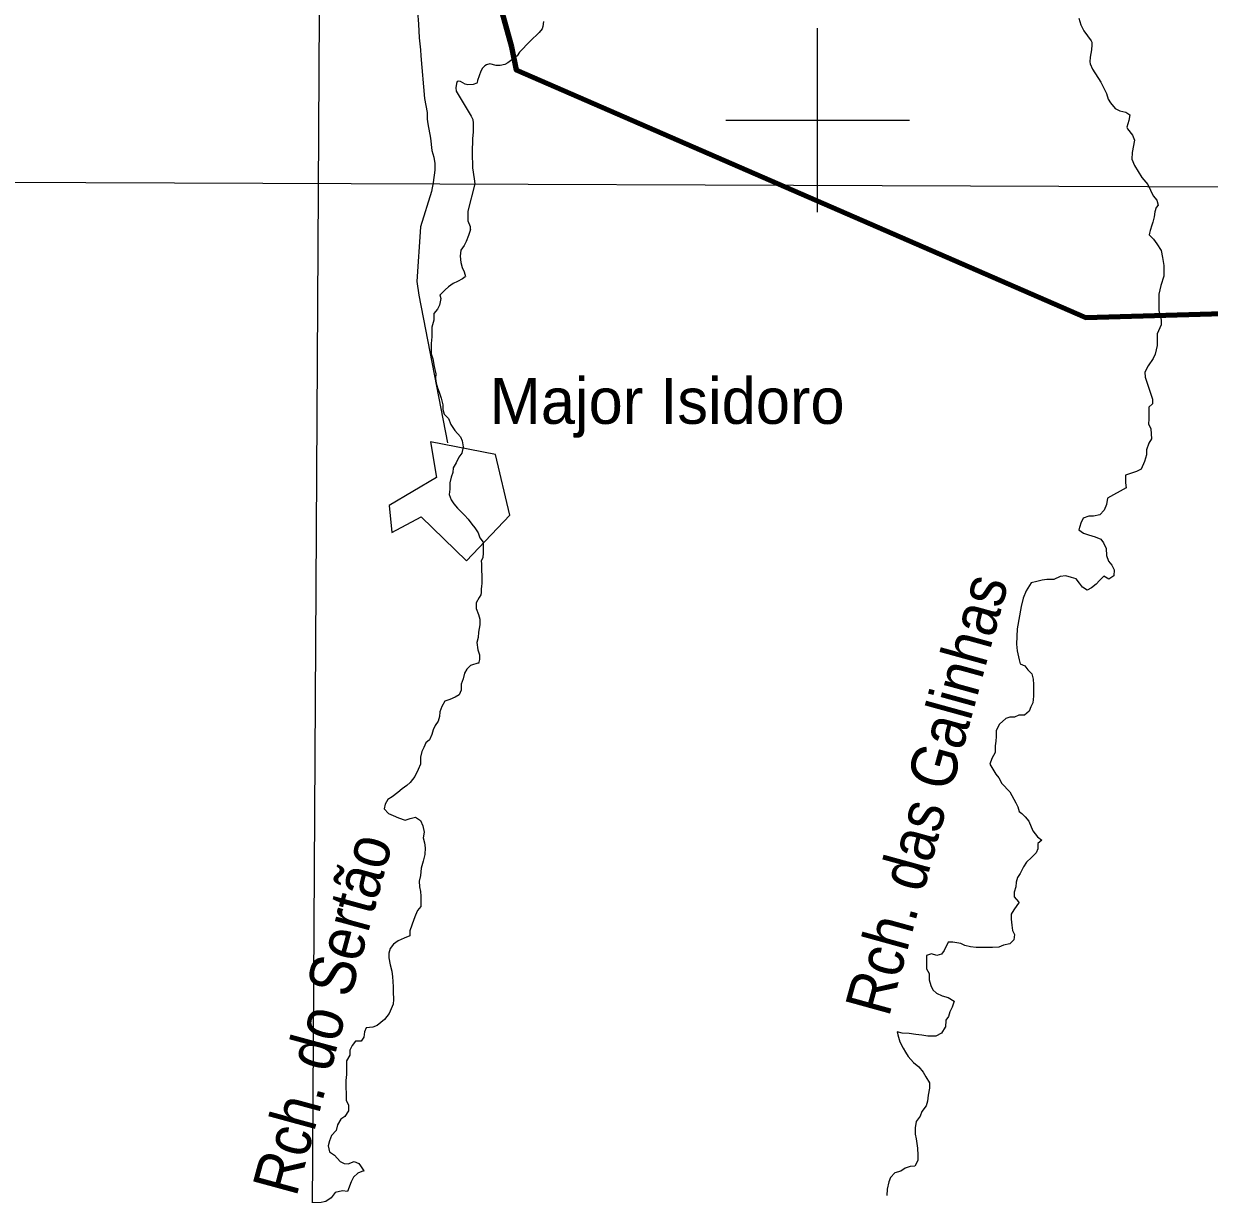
# Model space of a CAD drawing. Extents: x 553962 to 842807, y 8883888 to 9032388.
# Drawn here: x 716356 to 729266, y 8938306 to 8951050 of the extents above; entities that cross this region are included whole.
import ezdxf
from ezdxf.enums import TextEntityAlignment as Align

# ---------------------------------------------------------------- set-up
doc = ezdxf.new("R2010")
doc.units = 0
doc.header["$LTSCALE"] = 20
for name, color, linetype, lineweight in [('1', 7, 'Continuous', 13), ('12', 7, 'Continuous', 25), ('2', 7, 'Continuous', 13), ('21', 7, 'Continuous', 25), ('24', 7, 'Continuous', 25), ('9', 7, 'Continuous', 90)]:
    doc.layers.add(name, color=color, linetype=linetype, lineweight=lineweight)
doc.layers.add('41', color=7, linetype='Continuous')
doc.layers.add('49', color=7, linetype='Continuous')

msp = doc.modelspace()

# ---------------------------------------------------------------- linework, layer by layer
at = {"layer": '1'}
msp.add_line((565315.27, 8949866.81), (791497.68, 8949052.23), dxfattribs=at)
msp.add_lwpolyline([(719978.92, 9023574.47), (719561.64, 8949232.17), (719215.63, 8890710.6)], dxfattribs=at)
at = {"layer": '12'}
for points in [[(720644.91, 8951350), (720646.62, 8951317.54), (720644.97, 8951184.19), (720655.23, 8951046.62), (720660.68, 8950896.49), (720676.61, 8950767.3), (720679.51, 8950698.57), (720720.03, 8950234.28), (720748.83, 8950083.65), (720750.55, 8950010.8), (720756.57, 8949959.17), (720786.44, 8949804.43), (720801.68, 8949671.12), (720822.68, 8949598.03), (720833.29, 8949529.31), (720830.92, 8949456.43), (720814.27, 8949323.04), (720797.76, 8949224.15)], [(720797.76, 8949224.15), (720675.54, 8948838.01), (720637.69, 8948242.07), (720657.52, 8948094.3), (720969.78, 8946485.55)]]:
    msp.add_lwpolyline(points, dxfattribs=at)
at = {"layer": '2'}
for p, q in [((725000, 8949000), (725000, 8951000)), ((724000, 8950000), (726000, 8950000))]:
    msp.add_line(p, q, dxfattribs=at)
at = {"layer": '21'}
msp.add_lwpolyline([(720787.08, 8946496.4), (720850.61, 8946110.25), (720334.52, 8945806.53), (720362.99, 8945511.12), (720684.88, 8945680.17), (721175.87, 8945203.63), (721647.55, 8945700.83), (721491.5, 8946358.8)], close=True, dxfattribs=at)
at = {"layer": '24'}
for points in [[(722016.08, 8951074.88), (722008.02, 8951019.34), (722000.05, 8950992.57), (721969.03, 8950952.68), (721869.26, 8950860.87), (721753, 8950739.21), (721728.86, 8950700.45), (721627.23, 8950625.75), (721594.71, 8950607.29), (721543.79, 8950593.95), (721500.19, 8950594.16), (721433.23, 8950614.26), (721396.18, 8950601.1), (721377.11, 8950590.27), (721350.98, 8950564.93), (721332.83, 8950532.08), (721297.18, 8950432.05), (721294.43, 8950408.29), (721289.87, 8950402.18), (721248.62, 8950389.65), (721192.78, 8950385.49), (721162.39, 8950393.46), (721112.27, 8950419.63), (721087.2, 8950423.86), (721075.94, 8950419.25), (721066.9, 8950399.87), (721059.69, 8950351.22), (721065.76, 8950315.32), (721229.37, 8950044.79), (721245.21, 8950008.28), (721250.05, 8949966.27)], [(727845.7, 8951109.53), (727868.82, 8951037.21), (727900.23, 8950972.94), (727980.74, 8950863.69), (727986.59, 8950849.88), (727988.37, 8950820.93), (727984.7, 8950765.23), (727967.65, 8950684.61), (727966.2, 8950633.4), (727970.66, 8950612.83), (727995.89, 8950553.34), (728084.01, 8950413), (728145.97, 8950288.78), (728166.48, 8950228.58), (728190.37, 8950188.34), (728241.62, 8950126.41), (728291.29, 8950100.89), (728357.67, 8950086.77), (728400.77, 8950059.07), (728388.28, 8949995.52), (728368.28, 8949923.41), (728374.63, 8949907.27), (728428.13, 8949834.8), (728450.29, 8949782.79), (728425.12, 8949647.09), (728421.04, 8949575.26), (728450.77, 8949507.44), (728532.79, 8949374.5), (728598.34, 8949300.43), (728656.51, 8949177.32)], [(721250.05, 8949966.27), (721250.23, 8949871.25), (721250.23, 8949871.25), (721243.63, 8949796.68), (721237.85, 8949646.35), (721241.54, 8949480.55), (721262.52, 8949362.21), (721267.87, 8949307.06), (721191.37, 8949010.24)], [(728656.51, 8949177.32), (728694.05, 8949128.83), (728707.61, 8949076.06), (728689.33, 8949050.88), (728673.13, 8949000.15), (728664.52, 8948946.73), (728650.77, 8948890.86), (728639.99, 8948857.89), (728623.6, 8948796.96), (728615.46, 8948769.05), (728612.65, 8948751.62)], [(721191.37, 8949010.24), (721190.98, 8948954.23), (721190.63, 8948903.3), (721215.64, 8948842.04), (721218.6, 8948805.39)], [(721219.8, 8948809.2), (721199.71, 8948745.38), (721173.82, 8948679.34), (721153.16, 8948633.64), (721114.3, 8948584.83), (721107.57, 8948519.82), (721114.3, 8948450.32), (721131.16, 8948394.43), (721151.19, 8948348.47), (721164.91, 8948297.18)], [(728612.65, 8948751.62), (728660.19, 8948703.4), (728695.44, 8948652.26), (728740.71, 8948580.69), (728755.44, 8948504.21), (728770.1, 8948417.55), (728769.75, 8948366.63), (728769.29, 8948300.43), (728738.07, 8948198.77), (728717.09, 8948107.24), (728716.46, 8948015.58), (728715.86, 8947929.01), (728740.55, 8947821.92), (728740.2, 8947771), (728698.84, 8947674.49), (728698.35, 8947603.2), (728697.96, 8947547.19), (728676.95, 8947450.56), (728656.29, 8947404.86), (728599.78, 8947323.72), (728563.72, 8947257.74), (728568.42, 8947201.7), (728648.13, 8946961.87), (728647.78, 8946910.94), (728606.85, 8946875.55), (728606.5, 8946824.63), (728605.93, 8946743.15), (728605.58, 8946692.23), (728630.65, 8946641.15), (728634.97, 8946529.09), (728609.22, 8946483.42), (728583.3, 8946412.28), (728582.91, 8946356.27), (728562.07, 8946285.1), (728525.87, 8946198.75), (728474.84, 8946173.6), (728408.58, 8946153.64), (728352.5, 8946133.61), (728351.94, 8946052.14), (728361.72, 8945996.06), (728365.95, 8945992.49)], [(721162.8, 8948295.39), (721135.4, 8948272.18), (721079.25, 8948241.97), (721033.34, 8948221.88), (720982.23, 8948186.55), (720946.39, 8948151.12), (720887.83, 8948093.26)], [(720886.82, 8948096.74), (720898.24, 8948057.62), (720882.49, 8947986.42), (720861.83, 8947940.72), (720820.83, 8947895.14), (720820.34, 8947823.85), (720799.46, 8947747.59), (720798.72, 8947640.65), (720793.14, 8947569.39), (720792.79, 8947518.47), (720792.37, 8947457.36), (720812.32, 8947401.22), (720827.02, 8947319.66), (720841.71, 8947238.09), (720841.36, 8947187.17), (720846.09, 8947136.21), (720861, 8947085.2), (720881.02, 8947039.24), (720900.91, 8946972.92), (720920.76, 8946901.5), (720920.4, 8946850.58), (720935.31, 8946799.57), (720980.76, 8946753.46), (721005.73, 8946687.1), (721051.05, 8946620.62), (721111.62, 8946554.05), (721131.64, 8946508.09), (721141.35, 8946441.83), (721125.64, 8946375.73), (721094.81, 8946330.09), (721063.87, 8946269.17), (721032.97, 8946213.34), (721027.53, 8946162.45), (721011.92, 8946111.62), (720996.24, 8946050.61), (720995.78, 8945984.41), (720990.27, 8945923.33), (721010.23, 8945867.19), (721040.43, 8945821.18), (721080.79, 8945775.1), (721116.15, 8945739.23), (721156.55, 8945698.25), (721196.95, 8945657.26), (721237.25, 8945601), (721267.49, 8945560.07)], [(728361.72, 8945996.06), (728157.52, 8945885.28), (728146.85, 8945814.05), (728121, 8945753.1), (728074.87, 8945702.46), (728003.57, 8945687.62), (727952.71, 8945687.93), (727891.54, 8945667.94), (727865.73, 8945612.08), (727844.89, 8945540.91), (727895.5, 8945504.96), (727951.3, 8945484.24), (728022.36, 8945463.44), (728083.21, 8945437.6), (728113.45, 8945396.68), (728143.54, 8945335.39), (728148.09, 8945258.97), (728168.01, 8945197.74), (728203.33, 8945156.78), (728228.41, 8945105.71), (728227.95, 8945039.51), (728171.76, 8945004.21), (728116.03, 8945035.1), (728069.94, 8944989.55), (728034.06, 8944949.03), (727982.92, 8944908.61), (727936.97, 8944883.43), (727886.32, 8944914.29), (727851.04, 8944960.34), (727815.76, 8945006.39), (727765.01, 8945021.98), (727704.08, 8945037.63), (727643.02, 8945032.91), (727571.57, 8944997.7), (727495.29, 8944998.17), (727444.4, 8944993.39), (727388.35, 8944978.45), (727327.21, 8944963.55), (727273.04, 8944875.7), (727239.48, 8944797.44), (727239.48, 8944797.44), (727217.11, 8944704.28), (727172.36, 8944462.07)], [(721267.49, 8945560.07), (721302.73, 8945508.93), (721322.69, 8945452.79), (721357.97, 8945406.75), (721357.55, 8945345.64), (721357.16, 8945289.63), (721356.77, 8945233.61), (721336.64, 8945202.41)], [(721333.1, 8944831.75), (721314.01, 8944802.16), (721283.11, 8944746.33), (721282.69, 8944685.23), (721307.66, 8944618.87), (721322.56, 8944567.86), (721322.14, 8944506.75), (721306.32, 8944425.37), (721305.93, 8944369.36), (721290.29, 8944313.44), (721299.89, 8944231.9), (721319.88, 8944180.85), (721319.53, 8944129.93), (721309.86, 8944083.18)], [(727172.36, 8944462.07), (727164.9, 8944294.38), (727172.36, 8944223.58), (727194.74, 8944122.96), (727205.53, 8944081.36), (727256.25, 8944060.68), (727291.53, 8944014.63), (727331.93, 8943973.65), (727346.77, 8943912.45), (727351.47, 8943856.4), (727351.08, 8943800.39), (727350.58, 8943729.1), (727345, 8943657.84), (727324.34, 8943612.13), (727303.68, 8943566.43), (727252.51, 8943520.91), (727191.48, 8943521.28), (727145.57, 8943501.19), (727094.71, 8943501.51), (727048.83, 8943486.51), (726982.3, 8943425.81), (726946.2, 8943354.74), (726945.74, 8943288.54), (726940.31, 8943237.65), (726934.87, 8943186.76), (726934.37, 8943115.47), (726898.32, 8943049.49), (726877.55, 8942988.5), (726942.92, 8942881.16), (726973.16, 8942840.24), (727008.33, 8942778.91), (727094.16, 8942686.72), (727159.46, 8942569.2), (727179.49, 8942523.24), (727194.39, 8942472.23)], [(721311.44, 8944090.8), (721222.44, 8944064.32), (721181.48, 8944023.83), (721155.73, 8943978.16), (721140.05, 8943917.15), (721119.32, 8943861.26), (721118.86, 8943795.06), (721098.17, 8943744.26), (721052.22, 8943719.08), (720996.1, 8943693.96), (720940.01, 8943673.94), (720909.11, 8943618.11), (720888.35, 8943557.13), (720882.91, 8943506.24), (720867.3, 8943455.41), (720836.47, 8943409.77), (720815.81, 8943364.06), (720800.2, 8943313.23), (720774.35, 8943252.28), (720733.45, 8943221.98), (720712.75, 8943171.18), (720692.09, 8943125.48), (720676.41, 8943064.46), (720675.88, 8942988.08), (720650.07, 8942932.22), (720613.94, 8942856.06), (720562.62, 8942790.17), (720526.78, 8942754.74), (720475.67, 8942719.41), (720429.62, 8942678.95), (720368.27, 8942633.5), (720322.29, 8942603.22), (720291.42, 8942552.49), (720280.9, 8942501.63), (720326.32, 8942450.43), (720377.03, 8942429.75), (720437.89, 8942403.91), (720508.91, 8942378.01), (720564.99, 8942398.04), (720621.04, 8942412.97), (720676.74, 8942376.99), (720701.74, 8942315.72), (720716.54, 8942249.43), (720705.95, 8942188.39), (720720.82, 8942132.28), (720725.52, 8942076.23), (720725.02, 8942004.94), (720704.19, 8941933.78), (720683.32, 8941857.52), (720677.67, 8941776.08), (720661.99, 8941715.06), (720666.65, 8941653.92), (720676.47, 8941602.94), (720681.2, 8941551.99), (720680.85, 8941501.07), (720680.42, 8941439.96), (720644.51, 8941394.35), (720623.81, 8941343.55), (720603.15, 8941297.84), (720582.39, 8941236.86), (720561.62, 8941175.88), (720561.23, 8941119.87), (720500.03, 8941094.78), (720433.7, 8941064.63), (720382.6, 8941029.3), (720346.68, 8940983.69), (720331.07, 8940932.86), (720330.72, 8940881.94), (720345.45, 8940805.46), (720365.3, 8940734.04), (720369.96, 8940672.91), (720374.69, 8940621.95), (720379.39, 8940565.91), (720379, 8940509.89), (720383.52, 8940428.39), (720378.08, 8940377.5), (720336.69, 8940275.9), (720285.38, 8940210.02), (720244.45, 8940174.62), (720203.55, 8940144.32), (720157.64, 8940124.23), (720086.4, 8940119.57), (720065.74, 8940073.87), (720060.27, 8940017.88), (720029.44, 8939972.24), (719968.41, 8939972.62), (719932.49, 8939927), (719906.71, 8939876.24), (719906.32, 8939820.22), (719870.3, 8939759.33), (719869.91, 8939703.32), (719869.27, 8939611.66), (719863.73, 8939545.49), (719863.17, 8939464.02), (719867.86, 8939407.97), (719867.3, 8939326.5), (719892.41, 8939280.51), (719891.95, 8939214.31), (719850.84, 8939153.46), (719809.95, 8939123.15), (719773.92, 8939062.26)], [(727194.39, 8942472.23), (727224.76, 8942451.67), (727260.12, 8942415.81), (727300.49, 8942369.73), (727345.52, 8942262.51), (727395.92, 8942196), (727441.44, 8942160.08), (727443.21, 8942160.07)], [(727441.44, 8942160.08), (727400.51, 8942124.68), (727400.12, 8942068.67), (727379.46, 8942022.96), (727328.25, 8941972.35), (727277.04, 8941921.74), (727241.09, 8941871.04), (727204.99, 8941799.96), (727179.25, 8941754.29), (727163.64, 8941703.46), (727158.2, 8941652.57), (727142.56, 8941596.65), (727142.2, 8941545.73), (727187.59, 8941489.43), (727193.68, 8941485.11)], [(727194.11, 8941484.8), (727136.13, 8941403.18), (727110.38, 8941357.5), (727110, 8941301.49), (727114.62, 8941235.26), (727124.41, 8941179.18), (727144.43, 8941133.23), (727138.96, 8941077.25), (727092.87, 8941031.7), (727026.65, 8941016.82), (726975.65, 8940996.77), (726904.42, 8940992.11), (726853.56, 8940992.42), (726792.53, 8940992.8), (726726.42, 8940993.2), (726665.42, 8940998.67), (726604.5, 8941014.32), (726558.87, 8941034.97), (726472.52, 8941050.78), (726421.66, 8941051.09), (726380.34, 8940959.68), (726349.54, 8940919.13), (726298.58, 8940904.16), (726242.78, 8940924.87), (726186.7, 8940904.85), (726186.2, 8940833.56), (726185.71, 8940762.27), (726215.87, 8940711.16), (726215.38, 8940639.87), (726235.3, 8940578.64), (726255.32, 8940532.68), (726295.76, 8940496.79), (726356.58, 8940465.86), (726422.59, 8940450.18), (726488.42, 8940409.03), (726467.62, 8940342.96), (726441.84, 8940292.19), (726426.23, 8940241.37), (726395.43, 8940200.82), (726394.91, 8940125.51)], [(726388.47, 8940126.16), (726348.67, 8940058.51), (726287.43, 8940028.34), (726200.98, 8940028.86), (726134.93, 8940039.45), (726068.85, 8940044.95), (725997.72, 8940055.57), (725921.47, 8940061.13), (725866.69, 8940073.79), (725866.69, 8940073.79)], [(725866.67, 8940074.63), (725866.69, 8940073.79), (725872.78, 8940040.73), (725897.68, 8939964.19), (725932.82, 8939897.77), (725957.94, 8939851.79), (725988.13, 8939805.77), (726043.62, 8939739.23), (726104.33, 8939693.03), (726149.71, 8939636.73), (726179.87, 8939585.62), (726220.1, 8939519.17), (726219.71, 8939463.16), (726203.93, 8939386.87), (726198.38, 8939320.7), (726182.77, 8939269.88), (726136.58, 8939209.05), (726115.88, 8939158.25), (726074.78, 8939097.39), (726064.15, 8939031.26), (726063.65, 8938959.97), (726073.47, 8938908.98), (726088.02, 8938807.05), (726092.58, 8938730.63), (726092.19, 8938674.62), (726061.25, 8938613.7), (726010.36, 8938608.92), (725954.28, 8938588.89), (725908.3, 8938558.62), (725842.04, 8938538.66), (725795.92, 8938488.01)], [(719773.92, 8939062.26), (719758.24, 8939001.25), (719707, 8938945.55), (719686.27, 8938889.66), (719670.62, 8938833.74), (719685.42, 8938767.45), (719741.12, 8938731.46), (719801.69, 8938664.89), (719843.99, 8938640.69), (719890.24, 8938638.56), (719890.24, 8938638.56)], [(720060.77, 8938559.75), (720055.76, 8938559.78), (719994.56, 8938534.69), (719948.5, 8938494.23), (719922.72, 8938443.47), (719881.3, 8938336.78), (719825.39, 8938342.21), (719749, 8938327.41), (719702.8, 8938266.58), (719646.58, 8938226.18), (719575.27, 8938211.34), (719495.87, 8938211.8)], [(719890.24, 8938638.56), (719953.83, 8938664.24), (720004.3, 8938640.41), (720024.2, 8938614.57), (720058.92, 8938562.99), (720061.41, 8938559.74)], [(725795.92, 8938488.01), (725775.26, 8938442.31), (725759.43, 8938360.93), (725753.89, 8938294.76)]]:
    msp.add_lwpolyline(points, dxfattribs=at)
msp.add_spline([(721338.77, 8945205.71), (721342.95, 8945051.62), (721342.95, 8944957.01), (721332.01, 8944830.06)], degree=3, dxfattribs=at)
at = {"layer": '9'}
msp.add_lwpolyline([(717295.26, 8959630.3), (717636.86, 8956393.57), (717537.18, 8955886.95), (718376.09, 8955486.97), (718808.6, 8955185.84), (719472.07, 8954177.59), (719984.55, 8952814.23), (721077.33, 8952390.42), (721486.75, 8951456.6), (721666.76, 8950799.78), (721718.43, 8950547.06), (727920.37, 8947850.32), (733274.52, 8948007.86), (737635.76, 8948628.79)], dxfattribs=at)

# ---------------------------------------------------------------- texts
at = {"layer": '41'}
msp.add_text('Major Isidoro', height=500, dxfattribs=at).set_placement((721429.87, 8946693.68))
at = {"layer": '49', "width": 0.9}
for s, rotation, p in [('Rch. das Galinhas', 74.592, (726429.31, 8942595.91)), ('Rch. do Sertão', 74.808, (719849.93, 8940204.99))]:
    msp.add_text(s, height=500, rotation=rotation, dxfattribs=at).set_placement(p, align=Align.CENTER)

doc.saveas('drawing.dxf')
